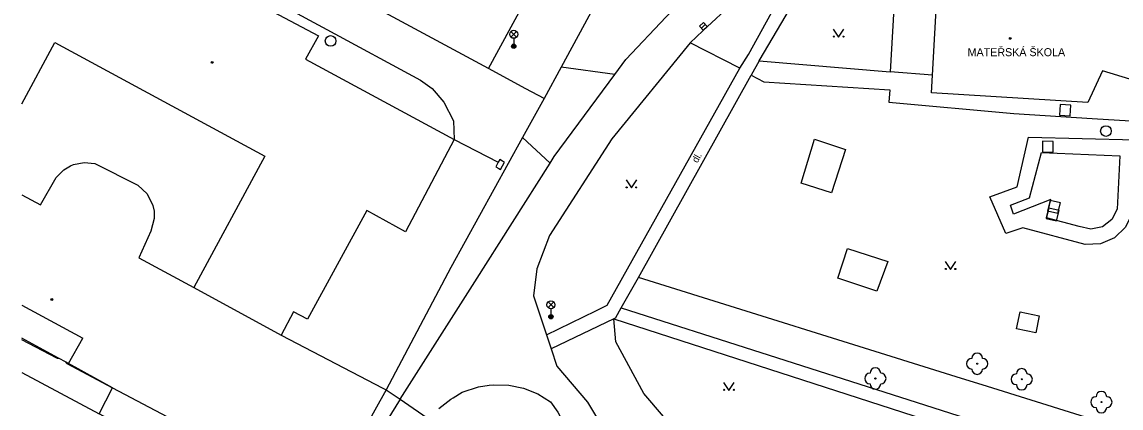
# Model space of a CAD drawing. Extents: x -598932 to -598196, y -1162207 to -1161504.
# Drawn here: x -598932 to -598829, y -1161675 to -1161638.8 of the extents above; entities that cross this region are included whole.
import ezdxf

# ---------------------------------------------------------------- set-up
doc = ezdxf.new("R2010")
doc.units = 0
for name, color, linetype in [('Level 22', 7, 'Continuous'), ('Level 26', 7, 'Continuous'), ('Level 27', 7, 'Continuous'), ('Level 33', 7, 'Continuous'), ('Level 36', 7, 'Continuous'), ('Level 39', 7, 'Continuous'), ('specificka linie pasportu komunikaci', 7, 'Continuous'), ('TM - budovy zdene_ betonove - NP', 7, 'Continuous'), ('TM - budovy zdene_ betonove - VN', 7, 'Continuous'), ('TM - budovy zdene_ betonove - VP', 7, 'Continuous'), ('TM - chodniky - VP', 7, 'Continuous'), ('TM - komunikace - VP', 7, 'Continuous'), ('TM - letecke snimky - pomocna linie', 7, 'Continuous'), ('TM - plot dreveny_ kovovy - VP', 7, 'Continuous'), ('TM - plot zdeny_ ohradni zed - VP', 7, 'Continuous'), ('TM - popis objektu', 7, 'Continuous'), ('TM - popis povrchu', 7, 'Continuous'), ('TM - rozhrani ploch obecne - VP', 7, 'Continuous'), ('TM - vjezd na pozemek', 7, 'Continuous')]:
    doc.layers.add(name, color=color, linetype=linetype)

msp = doc.modelspace()

# ---------------------------------------------------------------- linework, layer by layer
at = {"layer": 'Level 22'}
for centre in [(-598842.48, -1161670.88), (-598852.03, -1161672.27), (-598838.31, -1161672.34), (-598830.84, -1161674.48)]:
    msp.add_circle(centre, 0.05, dxfattribs=at)
for centre, start, end in [((-598842.48, -1161670.38), 0, 180), ((-598852.03, -1161671.77), 0, 180), ((-598842.98, -1161670.88), 90, 270), ((-598841.98, -1161670.88), 270, 90), ((-598838.31, -1161671.84), 0, 180), ((-598852.53, -1161672.27), 90, 270), ((-598851.53, -1161672.27), 270, 90), ((-598842.48, -1161671.38), 180, 0), ((-598838.81, -1161672.34), 90, 270), ((-598837.81, -1161672.34), 270, 90), ((-598852.03, -1161672.77), 180, 0), ((-598838.31, -1161672.84), 180, 0), ((-598831.34, -1161674.48), 90, 270), ((-598830.84, -1161673.98), 0, 180), ((-598830.34, -1161674.48), 270, 90), ((-598830.84, -1161674.98), 180, 0)]:
    msp.add_arc(centre, 0.5, start, end, dxfattribs=at)
at = {"layer": 'Level 26'}
for points in [[(-598834.78, -1161647.58), (-598833.78, -1161647.64), (-598833.72, -1161646.64), (-598834.72, -1161646.58)], [(-598836.37, -1161651.03), (-598835.37, -1161651.05), (-598835.35, -1161650.05), (-598836.35, -1161650.03)], [(-598834.91, -1161656.78), (-598834.68, -1161655.81), (-598835.65, -1161655.58), (-598835.88, -1161656.55)], [(-598835.04, -1161657.49), (-598834.81, -1161656.52), (-598835.78, -1161656.29), (-598836.01, -1161657.26)]]:
    msp.add_lwpolyline(points, close=True, dxfattribs=at)
at = {"layer": 'Level 27'}
msp.add_line((-598868.33, -1161639.42), (-598867.97, -1161639.08), dxfattribs=at)
msp.add_lwpolyline([(-598868.16, -1161639.6), (-598867.8, -1161639.26), (-598868.14, -1161638.9), (-598868.5, -1161639.24)], close=True, dxfattribs=at)
for centre in [(-598903.09, -1161640.62), (-598830.41, -1161649.07)]:
    msp.add_circle(centre, 0.5, dxfattribs=at)
at = {"layer": 'Level 33'}
for p, q in [((-598886.19, -1161640.26), (-598885.66, -1161639.73)), ((-598886.19, -1161639.73), (-598885.66, -1161640.26)), ((-598885.92, -1161640.37), (-598885.92, -1161641.12)), ((-598882.71, -1161665.62), (-598882.18, -1161665.09)), ((-598882.71, -1161665.09), (-598882.18, -1161665.62)), ((-598882.44, -1161665.73), (-598882.44, -1161666.48))]:
    msp.add_line(p, q, dxfattribs=at)
for centre, radius in [((-598885.92, -1161640), 0.375), ((-598885.92, -1161641.12), 0.2), ((-598885.92, -1161641.12), 0.145), ((-598885.92, -1161641.12), 0.0876), ((-598882.44, -1161665.36), 0.375), ((-598882.44, -1161666.48), 0.2), ((-598882.44, -1161666.48), 0.145), ((-598882.44, -1161666.48), 0.0876)]:
    msp.add_circle(centre, radius, dxfattribs=at)
at = {"layer": 'Level 36'}
for points in [[(-598855.97, -1161639.51), (-598855.47, -1161640.26), (-598854.97, -1161639.51)], [(-598875.39, -1161653.65), (-598874.89, -1161654.4), (-598874.39, -1161653.65)], [(-598845.48, -1161661.3), (-598844.98, -1161662.05), (-598844.48, -1161661.3)], [(-598866.25, -1161672.63), (-598865.75, -1161673.38), (-598865.25, -1161672.63)]]:
    msp.add_lwpolyline(points, dxfattribs=at)
for centre in [(-598855.92, -1161640.21), (-598855.02, -1161640.21), (-598875.34, -1161654.35), (-598874.44, -1161654.35), (-598845.43, -1161662), (-598844.53, -1161662), (-598866.2, -1161673.33), (-598865.3, -1161673.33)]:
    msp.add_circle(centre, 0.05, dxfattribs=at)
at = {"layer": 'Level 39'}
for centre, radius in [((-598839.38, -1161640.38), 0.09), ((-598839.38, -1161640.38), 0.0398), ((-598914.2, -1161642.63), 0.09), ((-598914.2, -1161642.63), 0.0398), ((-598929.22, -1161664.86), 0.09), ((-598929.22, -1161664.86), 0.0398)]:
    msp.add_circle(centre, radius, dxfattribs=at)
at = {"layer": 'specificka linie pasportu komunikaci'}
for points in [[(-598864.74, -1161643.18), (-598863.92, -1161641.9)], [(-598876.46, -1161643.78), (-598881.48, -1161643.07)], [(-598882.52, -1161652.07), (-598885.09, -1161649.66)], [(-598876.54, -1161666.67), (-598876.36, -1161666.56), (-598875.84, -1161665.63)], [(-598932.02, -1161671.71), (-598924.78, -1161675.59)]]:
    msp.add_lwpolyline(points, dxfattribs=at)
at = {"layer": 'TM - budovy zdene_ betonove - NP'}
for points in [[(-598932.02, -1161665.38), (-598926.31, -1161668.48)], [(-598927.65, -1161670.87), (-598926.31, -1161668.48)], [(-598896.57, -1161674.22), (-598903.66, -1161685.66)]]:
    msp.add_lwpolyline(points, dxfattribs=at)
at = {"layer": 'TM - budovy zdene_ betonove - VN'}
for points in [[(-598928.76, -1161670.37), (-598932.02, -1161668.63)], [(-598928.59, -1161670.36), (-598928.64, -1161670.39), (-598928.7, -1161670.4), (-598928.76, -1161670.37)], [(-598927.82, -1161670.87), (-598927.87, -1161670.81), (-598927.87, -1161670.75)], [(-598927.82, -1161670.87), (-598923.54, -1161673.15)]]:
    msp.add_lwpolyline(points, dxfattribs=at)
at = {"layer": 'TM - budovy zdene_ betonove - VP'}
for points in [[(-598921.75, -1161630.82), (-598904.23, -1161640.13)], [(-598846.67, -1161643.82), (-598846.25, -1161636)], [(-598904.23, -1161640.13), (-598905.44, -1161642.33)], [(-598932.02, -1161646.53), (-598928.94, -1161640.76)], [(-598928.94, -1161640.76), (-598909.26, -1161651.41)], [(-598905.44, -1161642.33), (-598891.52, -1161649.85)], [(-598830.73, -1161643.42), (-598832.12, -1161646.38)], [(-598822.66, -1161645.88), (-598830.73, -1161643.42)], [(-598846.76, -1161645.5), (-598846.67, -1161643.82)], [(-598832.12, -1161646.38), (-598846.76, -1161645.5)], [(-598891.52, -1161649.85), (-598896.06, -1161658.53)], [(-598909.26, -1161651.41), (-598915.91, -1161663.73)], [(-598928.81, -1161653.42), (-598928.09, -1161652.7)], [(-598928.09, -1161652.7), (-598927.48, -1161652.33)], [(-598927.48, -1161652.33), (-598927.2, -1161652.21)], [(-598927.2, -1161652.21), (-598926.2, -1161652.01)], [(-598926.2, -1161652.01), (-598925.19, -1161652.11)], [(-598925.19, -1161652.11), (-598921.17, -1161654.13)], [(-598930.28, -1161655.99), (-598928.81, -1161653.42)], [(-598921.17, -1161654.13), (-598920.28, -1161654.97)], [(-598932.02, -1161655.06), (-598930.28, -1161655.99)], [(-598920.28, -1161654.97), (-598919.75, -1161656.06)], [(-598919.75, -1161656.06), (-598919.64, -1161656.57)], [(-598919.64, -1161656.57), (-598919.62, -1161657.27)], [(-598899.68, -1161656.53), (-598905.24, -1161666.72)], [(-598896.06, -1161658.53), (-598899.68, -1161656.53)], [(-598919.62, -1161657.27), (-598919.93, -1161658.45)], [(-598919.93, -1161658.45), (-598921.05, -1161660.97)], [(-598921.05, -1161660.97), (-598915.91, -1161663.73)], [(-598915.91, -1161663.73), (-598907.71, -1161668.2)], [(-598906.57, -1161666.02), (-598907.71, -1161668.2)], [(-598905.24, -1161666.72), (-598906.57, -1161666.02)], [(-598907.71, -1161668.2), (-598898.18, -1161673.18)], [(-598923.54, -1161673.15), (-598927.65, -1161670.87), (-598927.87, -1161670.75), (-598928.59, -1161670.36), (-598932.02, -1161668.5)], [(-598923.54, -1161673.15), (-598916.14, -1161677.06), (-598916.35, -1161677.43), (-598907.69, -1161682)], [(-598897.88, -1161673.33), (-598903.94, -1161684.22)], [(-598898.18, -1161673.18), (-598897.88, -1161673.33)], [(-598897.88, -1161673.33), (-598896.57, -1161674.22)], [(-598896.57, -1161674.22), (-598893.62, -1161676.23)]]:
    msp.add_lwpolyline(points, dxfattribs=at)
at = {"layer": 'TM - chodniky - VP'}
for points in [[(-598932.02, -1161624.59), (-598931.06, -1161624.91), (-598923.81, -1161628.54), (-598915.04, -1161633.27), (-598903.43, -1161639.55), (-598894.65, -1161644.31), (-598893.58, -1161645.08), (-598892.48, -1161646.36), (-598891.58, -1161648.12), (-598891.52, -1161649.85)], [(-598888.28, -1161643.22), (-598885.01, -1161637.16), (-598900.89, -1161628.47), (-598903.41, -1161633.22)], [(-598863.92, -1161641.9), (-598859.2, -1161633.31)], [(-598877.16, -1161665.4), (-598864.74, -1161643.18), (-598869.39, -1161640.79)], [(-598862.92, -1161642.5), (-598850.64, -1161643.52)], [(-598884.79, -1161645.1), (-598888.28, -1161643.22)], [(-598863.67, -1161643.84), (-598862.47, -1161644.44), (-598850.68, -1161645.2), (-598850.77, -1161646.37), (-598839.06, -1161647.42), (-598831.7, -1161647.88), (-598824.53, -1161648.34), (-598824.82, -1161649.1), (-598823.72, -1161649.41)], [(-598883.08, -1161646.01), (-598884.79, -1161645.1)], [(-598875.84, -1161665.63), (-598874.24, -1161662.79)], [(-598882.86, -1161668.16), (-598878.24, -1161665.92)], [(-598878.24, -1161665.92), (-598877.16, -1161665.4)], [(-598876.54, -1161666.67), (-598882.41, -1161669.5)]]:
    msp.add_lwpolyline(points, dxfattribs=at)
at = {"layer": 'TM - komunikace - VP'}
for points in [[(-598889.58, -1161663.2), (-598882.52, -1161652.07), (-598882.13, -1161651.46), (-598876.46, -1161643.78), (-598875.41, -1161642.37), (-598867.86, -1161634.33), (-598861.13, -1161628.76), (-598855.42, -1161625.45), (-598847.69, -1161619.55), (-598841.83, -1161613.85), (-598841.13, -1161612.96), (-598838.94, -1161610.17), (-598838.88, -1161610.06)], [(-598859.26, -1161631.38), (-598859.49, -1161631.59), (-598868.19, -1161639.67)], [(-598868.19, -1161639.67), (-598869.39, -1161640.79)], [(-598869.39, -1161640.79), (-598876.73, -1161649.79), (-598882.56, -1161658.86), (-598883.77, -1161662)], [(-598883.77, -1161662), (-598884.08, -1161664.51)], [(-598896.57, -1161674.22), (-598889.58, -1161663.2)], [(-598884.08, -1161664.51), (-598882.86, -1161668.16), (-598882.41, -1161669.5), (-598881.88, -1161671.1), (-598879, -1161674.5), (-598875.68, -1161680.09), (-598873.17, -1161682.36)], [(-598892.93, -1161675.09), (-598891.82, -1161674.2), (-598891.6, -1161674.07), (-598890.75, -1161673.55), (-598889.22, -1161673.06), (-598888.23, -1161672.88), (-598887.81, -1161672.85), (-598886.39, -1161672.89), (-598885, -1161673.18), (-598883.68, -1161673.71), (-598882.47, -1161674.47), (-598881.79, -1161675.42), (-598881.37, -1161676.21), (-598880.86, -1161677.56), (-598880.71, -1161678.19), (-598880.62, -1161678.7), (-598880.54, -1161679.86), (-598880.61, -1161680.88), (-598880.77, -1161681.7)]]:
    msp.add_lwpolyline(points, dxfattribs=at)
at = {"layer": 'TM - letecke snimky - pomocna linie'}
for points in [[(-598875.84, -1161665.63), (-598797.3, -1161690.78)], [(-598869.85, -1161678.21), (-598873.73, -1161673.66), (-598876.35, -1161668.84), (-598876.54, -1161666.67), (-598798.45, -1161691.91)]]:
    msp.add_lwpolyline(points, dxfattribs=at)
at = {"layer": 'TM - plot dreveny_ kovovy - VP'}
for points in [[(-598862.92, -1161642.5), (-598858.75, -1161635.43)], [(-598850.21, -1161635.93), (-598850.64, -1161643.52)], [(-598874.24, -1161662.79), (-598863.67, -1161643.84)], [(-598797.36, -1161682.69), (-598802.7, -1161683.85), (-598808.26, -1161683.41), (-598841.51, -1161673.02), (-598844.44, -1161672.1), (-598874.24, -1161662.79)], [(-598908.85, -1161684.19), (-598909.19, -1161684.03), (-598918.43, -1161679.03), (-598924.78, -1161675.59), (-598923.54, -1161673.15)]]:
    msp.add_lwpolyline(points, dxfattribs=at)
at = {"layer": 'TM - plot zdeny_ ohradni zed - VP'}
for points in [[(-598877.29, -1161635.33), (-598881.48, -1161643.07), (-598883.08, -1161646.01)], [(-598883.08, -1161646.01), (-598885.09, -1161649.66), (-598891.81, -1161661.87)], [(-598891.81, -1161661.87), (-598897.88, -1161673.33)]]:
    msp.add_lwpolyline(points, dxfattribs=at)
at = {"layer": 'TM - rozhrani ploch obecne - VP'}
for points in [[(-598888.28, -1161643.22), (-598904.14, -1161634.64)], [(-598837.67, -1161649.63), (-598827.61, -1161649.89), (-598827.97, -1161656.8), (-598828.58, -1161658.09), (-598829.62, -1161659.09), (-598830.94, -1161659.64), (-598832.37, -1161659.7), (-598838.2, -1161658.13), (-598839.8, -1161658.68), (-598841.31, -1161655.24), (-598838.75, -1161654.3), (-598837.67, -1161649.63)], [(-598891.52, -1161649.85), (-598887.37, -1161651.99)], [(-598858.99, -1161653.94), (-598857.73, -1161649.82), (-598854.83, -1161650.79), (-598856.13, -1161654.87), (-598858.99, -1161653.94)], [(-598886.79, -1161651.98), (-598886.97, -1161651.88), (-598887.24, -1161651.74), (-598887.37, -1161651.99)], [(-598836.46, -1161651.09), (-598829.12, -1161651.38), (-598829.37, -1161656.38), (-598829.87, -1161657.37), (-598830.75, -1161658.04), (-598831.84, -1161658.27), (-598832.91, -1161658.01), (-598835.98, -1161657.19), (-598835.57, -1161655.5), (-598839.07, -1161656.85), (-598839.36, -1161656.02), (-598837.57, -1161655.34), (-598836.46, -1161651.09)], [(-598887.37, -1161651.99), (-598887.6, -1161652.42), (-598887.33, -1161652.57), (-598887.16, -1161652.66), (-598886.79, -1161651.98)], [(-598851.89, -1161664.07), (-598855.55, -1161662.85), (-598854.65, -1161660.09), (-598850.85, -1161661.29), (-598851.89, -1161664.07)], [(-598838.47, -1161666.01), (-598836.66, -1161666.4), (-598837, -1161668), (-598838.81, -1161667.61), (-598838.47, -1161666.01)]]:
    msp.add_lwpolyline(points, dxfattribs=at)
at = {"layer": 'TM - vjezd na pozemek'}
for points in [[(-598862.92, -1161642.5), (-598863.67, -1161643.84)], [(-598846.67, -1161643.82), (-598850.64, -1161643.52)]]:
    msp.add_lwpolyline(points, dxfattribs=at)

# ---------------------------------------------------------------- texts
at = {"layer": 'TM - popis objektu'}
msp.add_text('MATEŘSKÁ ŠKOLA', height=0.75, dxfattribs=at).set_placement((-598843.38, -1161642.05))
at = {"layer": 'TM - popis povrchu'}
msp.add_text('dl.', height=0.65, rotation=60.46, dxfattribs=at).set_placement((-598868.71, -1161652.11))

doc.saveas('drawing.dxf')
